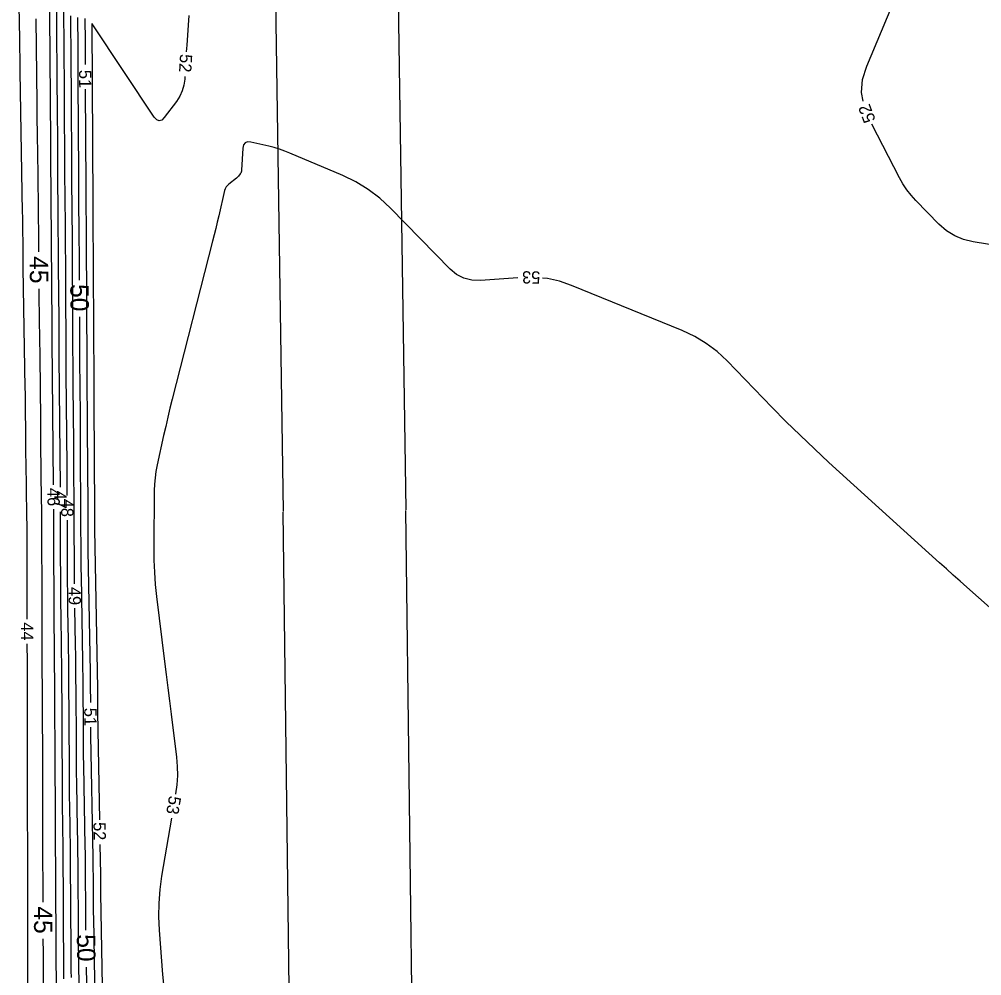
# Model space of a CAD drawing. Extents: x 2384780 to 2405861, y 547869 to 573706.
# Drawn here: x 2395727.7 to 2395884.7, y 554432 to 554587.9 of the extents above; entities that cross this region are included whole.
import ezdxf

# ---------------------------------------------------------------- set-up
doc = ezdxf.new("R2010")
doc.units = 0
for name, color, linetype in [('Old_Level_60', 7, 'Continuous'), ('Old_Level_61', 7, 'Continuous'), ('Prop Buffer Zone 1', 7, 'Continuous'), ('Prop Buffer Zone 2', 7, 'Continuous')]:
    doc.layers.add(name, color=color, linetype=linetype)

msp = doc.modelspace()

# ---------------------------------------------------------------- linework, layer by layer
at = {"layer": 'Old_Level_60'}
for points in [[(2395865.28975, 554574.54125), (2395865.0685, 554575.9575), (2395865.23275, 554578.08475), (2395865.891, 554580.231), (2395871.69975, 554594.06925), (2395872.451, 554596.882), (2395872.216, 554599.3895), (2395870.994, 554601.59175), (2395868.7855, 554603.4885), (2395847.35975, 554617.32075), (2395843.60575, 554619.51975), (2395839.7035, 554621.36525), (2395835.65275, 554622.8575), (2395831.454, 554623.9965), (2395814.90775, 554627.7225), (2395813.20675, 554628.0305), (2395811.49825, 554628.19025), (2395809.78225, 554628.20125), (2395808.059, 554628.064), (2395806.438, 554627.8655)], [(2395733.28725, 554512.022), (2395733.09825, 554535.573), (2395733.0965, 554535.80525), (2395733.09475, 554536.0375), (2395733.0935, 554536.26975), (2395733.09225, 554536.502), (2395733.08825, 554537.26075), (2395733.0875, 554537.42325), (2395733.08625, 554537.58575), (2395733.08525, 554537.7485), (2395733.084, 554537.911), (2395732.862, 554565.57825), (2395732.86025, 554565.809), (2395732.8585, 554566.04), (2395732.85725, 554566.27075), (2395732.856, 554566.5015), (2395732.852, 554567.2555), (2395732.85125, 554567.41725), (2395732.85025, 554567.57875), (2395732.84925, 554567.74025), (2395732.848, 554567.902), (2395732.6255, 554595.584)], [(2395734.4075, 554511.602), (2395734.237, 554532.8855), (2395734.23, 554533.79025), (2395734.22375, 554534.695), (2395734.218, 554535.59975), (2395734.21325, 554536.5045), (2395734.198, 554539.46), (2395734.1945, 554540.09325), (2395734.19075, 554540.7265), (2395734.18625, 554541.35975), (2395734.1815, 554541.993), (2395734.0145, 554562.77325), (2395734.0075, 554563.70625), (2395734.001, 554564.63925), (2395733.99525, 554565.57225), (2395733.99025, 554566.50525), (2395733.975, 554569.553), (2395733.9715, 554570.20625), (2395733.9675, 554570.85925), (2395733.963, 554571.51225), (2395733.958, 554572.1655), (2395733.7935, 554592.65075)], [(2395729.012, 554490.09975), (2395729.0035, 554498.1735), (2395729.00225, 554499.052), (2395729.00025, 554499.93075), (2395728.9975, 554500.8095), (2395728.99425, 554501.688), (2395728.9825, 554504.5585), (2395728.979, 554505.1735), (2395728.97375, 554505.7885), (2395728.96675, 554506.4035), (2395728.958, 554507.0185), (2395728.82075, 554515.67975), (2395728.80275, 554516.88225), (2395728.787, 554518.08475), (2395728.77325, 554519.2875), (2395728.76175, 554520.49025), (2395728.72725, 554524.419), (2395728.719, 554525.26075), (2395728.70925, 554526.10275), (2395728.69775, 554526.9445), (2395728.68475, 554527.78625), (2395728.3625, 554547.38475), (2395728.34875, 554548.27875), (2395728.3365, 554549.17275), (2395728.32625, 554550.06675), (2395728.3175, 554550.96075), (2395728.29175, 554553.88125), (2395728.2855, 554554.50725), (2395728.278, 554555.133), (2395728.26925, 554555.75875), (2395728.259, 554556.3845), (2395727.86425, 554579.398), (2395727.85575, 554579.92775), (2395727.84825, 554580.4575), (2395727.84175, 554580.98725), (2395727.8365, 554581.517), (2395727.82125, 554583.24775), (2395727.8175, 554583.6185), (2395727.813, 554583.9895), (2395727.8075, 554584.36025), (2395727.80125, 554584.731), (2395727.70475, 554590.08975)], [(2395735.52625, 554510.23625), (2395735.516, 554512.1715), (2395735.512, 554512.89425), (2395735.5075, 554513.617), (2395735.5025, 554514.33975), (2395735.497, 554515.06275), (2395735.3755, 554530.198), (2395735.3635, 554531.77525), (2395735.3525, 554533.3525), (2395735.34275, 554534.92975), (2395735.33425, 554536.50675), (2395735.30775, 554541.659), (2395735.30175, 554542.76325), (2395735.295, 554543.86725), (2395735.28725, 554544.97125), (2395735.27875, 554546.07525), (2395735.16725, 554559.96825), (2395735.15475, 554561.60325), (2395735.1435, 554563.2385), (2395735.1335, 554564.87375), (2395735.12475, 554566.50875), (2395735.098, 554571.8505), (2395735.092, 554572.995), (2395735.085, 554574.13975), (2395735.077, 554575.28425), (2395735.06825, 554576.429), (2395734.9615, 554589.7175)], [(2395736.7225, 554495.884), (2395736.714, 554496.552), (2395736.699, 554498.094), (2395736.689, 554499.63575), (2395736.6635, 554504.67275), (2395736.658, 554505.752), (2395736.6525, 554506.8315), (2395736.647, 554507.91075), (2395736.6415, 554508.99025), (2395736.6135, 554514.33775), (2395736.607, 554515.4835), (2395736.6, 554516.6295), (2395736.592, 554517.77525), (2395736.58325, 554518.92125), (2395736.50975, 554528.08325), (2395736.49475, 554530.0465), (2395736.481, 554532.01), (2395736.46875, 554533.97325), (2395736.458, 554535.9365), (2395736.4185, 554543.6865), (2395736.4095, 554545.34725), (2395736.399, 554547.00775), (2395736.3875, 554548.6685), (2395736.37475, 554550.32925), (2395736.31025, 554558.38525), (2395736.297, 554560.1115), (2395736.285, 554561.83775), (2395736.2745, 554563.564), (2395736.26525, 554565.2905), (2395736.22275, 554573.78125), (2395736.213, 554575.60075), (2395736.202, 554577.42025), (2395736.18925, 554579.23975), (2395736.1755, 554581.059), (2395736.11575, 554588.473)], [(2395738.40875, 554588.011), (2395738.41425, 554587.29975), (2395738.43275, 554584.97675), (2395738.4365, 554584.479), (2395738.44, 554583.98125), (2395738.443, 554583.48325), (2395738.44575, 554582.9855), (2395738.458, 554580.51425)], [(2395755.38325, 554588.532), (2395755.24275, 554586.9155), (2395755.12, 554585.2975), (2395755.01475, 554583.678), (2395754.9495, 554582.58225)], [(2395754.71175, 554578.58925), (2395754.6845, 554578.13275), (2395754.55575, 554577.1505), (2395754.28975, 554576.21875), (2395753.88625, 554575.338), (2395753.34525, 554574.50775), (2395751.354, 554571.879), (2395750.93175, 554571.45975), (2395750.5185, 554571.3285), (2395750.114, 554571.485), (2395749.7185, 554571.92975), (2395739.7145, 554586.987), (2395739.69875, 554587.01), (2395739.682, 554587.0325), (2395739.6645, 554587.0545), (2395739.64625, 554587.07575), (2395739.5855, 554587.14425), (2395739.574, 554587.15475), (2395739.56575, 554587.1565), (2395739.561, 554587.14975), (2395739.5595, 554587.1345), (2395739.7055, 554557.889), (2395739.70625, 554557.76225), (2395739.707, 554557.63575), (2395739.70775, 554557.509), (2395739.70875, 554557.3825)], [(2395738.478, 554576.51425), (2395738.55675, 554560.7605), (2395738.56125, 554559.8985), (2395738.56675, 554559.0365), (2395738.5725, 554558.17425), (2395738.57925, 554557.31225), (2395738.60175, 554554.496), (2395738.6065, 554553.89275), (2395738.6105, 554553.28925), (2395738.61425, 554552.68575), (2395738.61775, 554552.08225), (2395738.72375, 554531.326), (2395738.72925, 554530.3255), (2395738.7355, 554529.32475), (2395738.74225, 554528.32425), (2395738.75, 554527.3235), (2395738.77625, 554524.055), (2395738.7815, 554523.3545), (2395738.7865, 554522.654), (2395738.79075, 554521.9535), (2395738.79475, 554521.25325), (2395738.8615, 554508.44875), (2395738.86525, 554507.73825), (2395738.869, 554507.0275), (2395738.8725, 554506.31675), (2395738.87625, 554505.606), (2395738.888, 554503.2845), (2395738.89125, 554502.787), (2395738.896, 554502.2895), (2395738.90225, 554501.792), (2395738.91025, 554501.2945), (2395739.25275, 554481.48475), (2395739.269, 554480.45475), (2395739.28225, 554479.42475), (2395739.292, 554478.3945), (2395739.29875, 554477.3645), (2395739.303, 554476.519)], [(2395904.01125, 554548.25225), (2395883.26625, 554551.602), (2395881.6925, 554551.98025), (2395880.23725, 554552.58775), (2395878.9005, 554553.4245), (2395877.6825, 554554.4905), (2395873.897, 554558.34725), (2395873.121, 554559.199), (2395872.4155, 554560.1015), (2395871.78, 554561.055), (2395871.215, 554562.05925), (2395866.704, 554570.823)], [(2395809.03025, 554545.742), (2395802.9205, 554545.3025), (2395801.51475, 554545.34125), (2395800.21775, 554545.6675), (2395799.02975, 554546.28175), (2395797.9505, 554547.1835), (2395788.224, 554557.109), (2395786.48, 554558.7245), (2395784.604, 554560.14625), (2395782.596, 554561.3745), (2395780.456, 554562.40925), (2395771.83725, 554566.0735), (2395770.99275, 554566.411), (2395770.13625, 554566.7105), (2395769.267, 554566.97225), (2395768.38575, 554567.19625), (2395765.48675, 554567.86575), (2395764.93825, 554567.91175), (2395764.53575, 554567.76275), (2395764.27925, 554567.41875), (2395764.16825, 554566.87975), (2395763.9535, 554563.27225), (2395763.9335, 554563.11925), (2395763.892, 554562.974), (2395763.829, 554562.83675), (2395763.74475, 554562.70725), (2395763.4345, 554562.29775), (2395763.36525, 554562.2125), (2395763.291, 554562.1325), (2395763.2115, 554562.05775), (2395763.1265, 554561.98825), (2395761.88075, 554561.0345), (2395761.6375, 554560.81475), (2395761.44225, 554560.56425), (2395761.29425, 554560.283), (2395761.194, 554559.971)], [(2395761.194, 554559.971), (2395760.22875, 554555.8345), (2395759.98675, 554554.8085), (2395759.73925, 554553.78375), (2395759.4865, 554552.76025), (2395759.2285, 554551.73825), (2395752.648, 554525.94225), (2395752.2805, 554524.47625), (2395751.9255, 554523.007), (2395751.58275, 554521.535), (2395751.2525, 554520.06), (2395750.1935, 554515.237), (2395749.994, 554514.2005), (2395749.84875, 554513.15775), (2395749.758, 554512.10875), (2395749.7215, 554511.05375), (2395749.64175, 554501.73825), (2395749.65725, 554499.74375), (2395749.73875, 554497.75325), (2395749.88575, 554495.7665), (2395750.09825, 554493.7835), (2395751.408, 554483.21475), (2395751.674, 554481.06675), (2395751.94025, 554478.91875), (2395752.20625, 554476.77075), (2395752.4725, 554474.62275), (2395753.342, 554467.606), (2395753.473, 554466.10375), (2395753.494, 554464.604), (2395753.4045, 554463.1065), (2395753.205, 554461.61175), (2395753.2, 554461.582)], [(2395739.70875, 554557.3825), (2395739.7135, 554556.7915), (2395739.715, 554556.61075), (2395739.71625, 554556.42975), (2395739.71725, 554556.249), (2395739.71825, 554556.068), (2395739.85825, 554528.677), (2395739.86025, 554528.32975), (2395739.86225, 554527.98225), (2395739.86475, 554527.635), (2395739.8675, 554527.2875), (2395739.8765, 554526.15275), (2395739.87825, 554525.9095), (2395739.88, 554525.6665), (2395739.8815, 554525.42325), (2395739.883, 554525.18), (2395739.974, 554507.7155), (2395739.97575, 554507.4205), (2395739.97725, 554507.1255), (2395739.97875, 554506.83025), (2395739.98025, 554506.53525), (2395739.985, 554505.57125), (2395739.9865, 554505.36475), (2395739.9885, 554505.15825), (2395739.991, 554504.95175), (2395739.99425, 554504.745), (2395740.4435, 554478.77775), (2395740.4495, 554478.398), (2395740.45425, 554478.0185), (2395740.458, 554477.63875), (2395740.4605, 554477.259), (2395740.46675, 554476.01875), (2395740.4685, 554475.753), (2395740.471, 554475.48725), (2395740.4745, 554475.2215), (2395740.47875, 554474.956), (2395740.7865, 554457.39)], [(2395887.464, 554490.68875), (2395882.23925, 554495.3015), (2395881.12125, 554496.29175), (2395880.00675, 554497.286), (2395878.8955, 554498.284), (2395877.78775, 554499.2855), (2395859.73525, 554515.6655), (2395857.36475, 554517.8515), (2395855.0305, 554520.07475), (2395852.7325, 554522.3355), (2395850.47075, 554524.63375), (2395843.14125, 554532.20225), (2395841.50575, 554533.72775), (2395839.74025, 554535.06125), (2395837.84475, 554536.2025), (2395835.81925, 554537.15175), (2395817.78, 554544.5125), (2395815.82475, 554545.18525), (2395813.83225, 554545.62275), (2395813.02225, 554545.7035)], [(2395733.7565, 554428.15225), (2395733.618, 554456.0475), (2395733.6165, 554456.262), (2395733.6145, 554456.4765), (2395733.61175, 554456.691), (2395733.60825, 554456.9055), (2395733.596, 554457.606), (2395733.5935, 554457.756), (2395733.59175, 554457.90625), (2395733.59025, 554458.05625), (2395733.58925, 554458.2065), (2395733.45, 554486.0095), (2395733.4485, 554486.233), (2395733.44625, 554486.4565), (2395733.4435, 554486.67975), (2395733.44, 554486.90325), (2395733.42725, 554487.633), (2395733.425, 554487.78925), (2395733.423, 554487.94575), (2395733.4215, 554488.102), (2395733.4205, 554488.2585), (2395733.32975, 554506.221), (2395733.329, 554506.37925), (2395733.32825, 554506.5375), (2395733.32725, 554506.69575), (2395733.3265, 554506.854), (2395733.32375, 554507.371), (2395733.32325, 554507.48175), (2395733.3225, 554507.5925), (2395733.32175, 554507.70325), (2395733.32075, 554507.814), (2395733.31925, 554508.02225)], [(2395734.95675, 554431.4715), (2395734.95275, 554432.08375), (2395734.8475, 554453.30075), (2395734.84175, 554454.17025), (2395734.83325, 554455.04), (2395734.82225, 554455.9095), (2395734.80825, 554456.779), (2395734.7585, 554459.61925), (2395734.74875, 554460.22775), (2395734.741, 554460.8365), (2395734.735, 554461.44525), (2395734.731, 554462.05375), (2395734.6245, 554483.3205), (2395734.619, 554484.18525), (2395734.6105, 554485.05), (2395734.5995, 554485.91475), (2395734.586, 554486.7795), (2395734.537, 554489.604), (2395734.5275, 554490.20925), (2395734.51975, 554490.8145), (2395734.514, 554491.41975), (2395734.51, 554492.025), (2395734.44225, 554505.44475), (2395734.43925, 554506.04), (2395734.43625, 554506.6355), (2395734.43325, 554507.23075), (2395734.43125, 554507.602)], [(2395736.19825, 554431.69225), (2395736.18075, 554432.773), (2395736.16675, 554433.85375), (2395736.15625, 554434.9345), (2395736.14925, 554436.01525), (2395736.077, 554450.554), (2395736.067, 554452.07875), (2395736.05225, 554453.60325), (2395736.0325, 554455.12775), (2395736.00825, 554456.65225), (2395735.921, 554461.63225), (2395735.904, 554462.6995), (2395735.89025, 554463.76675), (2395735.88, 554464.834), (2395735.873, 554465.90125), (2395735.799, 554480.6315), (2395735.78925, 554482.13775), (2395735.77475, 554483.64375), (2395735.75575, 554485.14975), (2395735.732, 554486.6555), (2395735.64675, 554491.575), (2395735.63025, 554492.629), (2395735.61675, 554493.68325), (2395735.60675, 554494.7375), (2395735.59975, 554495.79175), (2395735.555, 554504.66825), (2395735.54975, 554505.701), (2395735.547, 554506.23625)], [(2395737.56125, 554425.5735), (2395737.421, 554433.4655), (2395737.3935, 554435.15675), (2395737.37175, 554436.848), (2395737.35525, 554438.53925), (2395737.344, 554440.23075), (2395737.3025, 554448.586), (2395737.29075, 554450.3765), (2395737.2735, 554452.16675), (2395737.2505, 554453.957), (2395737.222, 554455.74725), (2395737.0875, 554463.412), (2395737.0615, 554465.05425), (2395737.04025, 554466.697), (2395737.02425, 554468.3395), (2395737.0135, 554469.982), (2395736.9705, 554478.56075), (2395736.9585, 554480.399), (2395736.941, 554482.23725), (2395736.9175, 554484.0755), (2395736.8885, 554485.9135), (2395736.78525, 554491.8845)], [(2395729.1275, 554427.56825), (2395729.1105, 554445.15275), (2395729.10875, 554446.3965), (2395729.106, 554447.64025), (2395729.1025, 554448.884), (2395729.09775, 554450.12775), (2395729.08125, 554454.1905), (2395729.078, 554455.06125), (2395729.0755, 554455.93175), (2395729.0735, 554456.8025), (2395729.07225, 554457.673), (2395729.055, 554474.647), (2395729.053, 554475.95125), (2395729.05025, 554477.2555), (2395729.0465, 554478.55975), (2395729.0415, 554479.864), (2395729.024, 554484.1245), (2395729.0205, 554485.0375), (2395729.018, 554485.9505), (2395729.0175, 554486.09975)], [(2395739.328, 554472.519), (2395739.33675, 554471.83625), (2395739.34825, 554471.11525), (2395739.69675, 554451.23075), (2395739.71225, 554450.26225), (2395739.7245, 554449.29375), (2395739.734, 554448.32525), (2395739.74025, 554447.3565), (2395739.756, 554444.1925), (2395739.7605, 554443.5145), (2395739.767, 554442.8365), (2395739.776, 554442.1585), (2395739.78675, 554441.48075), (2395740.15125, 554420.96525)], [(2395752.52725, 554457.639), (2395750.918, 554448.205), (2395750.613, 554446.0135), (2395750.444, 554443.8155), (2395750.4115, 554441.6115), (2395750.51525, 554439.401), (2395751.0765, 554432.17025), (2395751.22575, 554430.62525)], [(2395740.85675, 554453.39075), (2395740.943, 554448.465), (2395740.94775, 554448.161), (2395740.95175, 554447.85725), (2395740.95475, 554447.55325), (2395740.95675, 554447.24925), (2395740.9615, 554446.25625), (2395740.963, 554446.0435), (2395740.965, 554445.83075), (2395740.96775, 554445.618), (2395740.97125, 554445.40525), (2395741.45575, 554418.1385)]]:
    msp.add_lwpolyline(points, dxfattribs=at)
at = {"layer": 'Old_Level_61'}
for points in [[(2395737.531, 554545.36925), (2395737.52225, 554547.062), (2395737.51375, 554548.60525), (2395737.50425, 554550.1485), (2395737.4935, 554551.69175), (2395737.48175, 554553.235), (2395737.44125, 554558.2765), (2395737.433, 554559.35675), (2395737.4255, 554560.437), (2395737.419, 554561.5175), (2395737.413, 554562.59775), (2395737.337, 554577.855), (2395737.32925, 554579.27775), (2395737.3205, 554580.70075), (2395737.31075, 554582.1235), (2395737.3, 554583.54625), (2395737.2625, 554588.19425)], [(2395730.90075, 554549.978), (2395730.822, 554558.88275), (2395730.807, 554560.40875), (2395730.78875, 554561.9345), (2395730.76725, 554563.46025), (2395730.74275, 554564.986), (2395730.65725, 554569.97025), (2395730.64, 554571.03825), (2395730.625, 554572.10625), (2395730.612, 554573.1745), (2395730.6015, 554574.2425), (2395730.47925, 554587.97625)], [(2395731.6015, 554443.98125), (2395731.5605, 554453.96625), (2395731.55575, 554455.2525), (2395731.552, 554456.53875), (2395731.54925, 554457.825), (2395731.5475, 554459.111), (2395731.543, 554463.31275), (2395731.54175, 554464.213), (2395731.54, 554465.1135), (2395731.53725, 554466.01375), (2395731.53375, 554466.91425), (2395731.45975, 554484.89875), (2395731.45675, 554485.726), (2395731.45425, 554486.5535), (2395731.4525, 554487.38075), (2395731.45125, 554488.20825), (2395731.44825, 554490.911), (2395731.4475, 554491.49), (2395731.44625, 554492.06925), (2395731.4445, 554492.6485), (2395731.44225, 554493.2275), (2395731.3945, 554504.787), (2395731.3905, 554505.5055), (2395731.3845, 554506.224), (2395731.37625, 554506.9425), (2395731.366, 554507.661), (2395731.32875, 554510.00775), (2395731.32125, 554510.5105), (2395731.3145, 554511.0135), (2395731.30875, 554511.5165), (2395731.304, 554512.01925), (2395731.1495, 554529.64875), (2395731.136, 554531.018), (2395731.12025, 554532.387), (2395731.1015, 554533.75625), (2395731.0805, 554535.12525), (2395731.00675, 554539.59775), (2395730.992, 554540.556), (2395730.979, 554541.5145), (2395730.96775, 554542.473), (2395730.9585, 554543.4315), (2395730.9535, 554543.97825)], [(2395738.57825, 554439.376), (2395738.57225, 554439.84225), (2395738.55625, 554441.4755), (2395738.5455, 554443.10875), (2395738.519, 554448.44375), (2395738.5115, 554449.587), (2395738.5005, 554450.73025), (2395738.48575, 554451.87325), (2395738.46775, 554453.0165), (2395738.2355, 554466.26625), (2395738.2085, 554467.9465), (2395738.187, 554469.627), (2395738.17075, 554471.3075), (2395738.15975, 554472.98825), (2395738.13225, 554478.47825), (2395738.1245, 554479.65475), (2395738.11325, 554480.831), (2395738.09825, 554482.00725), (2395738.07975, 554483.18375), (2395737.83775, 554497.16825), (2395737.82, 554498.2945), (2395737.80575, 554499.42075), (2395737.79475, 554500.547), (2395737.78725, 554501.67325), (2395737.76875, 554505.3525), (2395737.76475, 554506.141), (2395737.76075, 554506.9295), (2395737.75675, 554507.71775), (2395737.7525, 554508.50625), (2395737.71175, 554516.334), (2395737.7025, 554517.98775), (2395737.69225, 554519.64175), (2395737.68075, 554521.2955), (2395737.668, 554522.9495), (2395737.62475, 554528.352), (2395737.61575, 554529.50975), (2395737.60775, 554530.6675), (2395737.6005, 554531.825), (2395737.59425, 554532.98275), (2395737.5615, 554539.36925)], [(2395731.6425, 554429.193), (2395731.63825, 554433.553), (2395731.637, 554434.48725), (2395731.635, 554435.4215), (2395731.63225, 554436.35575), (2395731.62875, 554437.29), (2395731.626, 554437.98125)], [(2395738.86375, 554422.84175), (2395738.67675, 554433.37675)]]:
    msp.add_lwpolyline(points, dxfattribs=at)
at = {"layer": 'Prop Buffer Zone 1'}
for points in [[(2395765.95975, 554826.36325), (2395770.7605, 554507.64675)], [(2395773.18575, 554313.411), (2395770.76175, 554507.5695)]]:
    msp.add_lwpolyline(points, dxfattribs=at)
at = {"layer": 'Prop Buffer Zone 2'}
for points in [[(2395785.97075, 554825.79225), (2395790.75825, 554507.948)], [(2395793.13725, 554317.4275), (2395790.76025, 554507.81925)]]:
    msp.add_lwpolyline(points, dxfattribs=at)

# ---------------------------------------------------------------- texts
at = {"layer": 'Old_Level_60'}
for s, rotation, p in [('52', 266.5921333, (2395753.92925, 554582.272)), ('51', 270.2860167, (2395737.4625, 554579.643)), ('52', 110.8228611, (2395867.3885, 554571.4725)), ('53', 179.448725, (2395812.68325, 554546.79725)), ('46', 270.4595111, (2395732.29125, 554511.49425)), ('47', 270.3390306, (2395733.4125, 554511.029)), ('48', 270.2970333, (2395734.52875, 554509.73475)), ('49', 270.8998306, (2395735.72825, 554495.34875)), ('44', 270.078675, (2395728.01225, 554489.57875)), ('51', 270.3558861, (2395738.306, 554475.6465)), ('53', 260.3196528, (2395752.1545, 554461.40075)), ('52', 271.0042111, (2395739.79325, 554457.00225))]:
    msp.add_text(s, height=2, rotation=rotation, dxfattribs=at).set_placement(p)
at = {"layer": 'Old_Level_61'}
for s, rotation, p in [('45', 270.5058111, (2395729.40675, 554549.26775)), ('50', 270.2928389, (2395736.03425, 554544.7235)), ('45', 270.2342722, (2395730.10425, 554443.278)), ('50', 270.9394111, (2395737.08475, 554438.71325))]:
    msp.add_text(s, height=3, rotation=rotation, dxfattribs=at).set_placement(p)

doc.saveas('drawing.dxf')
